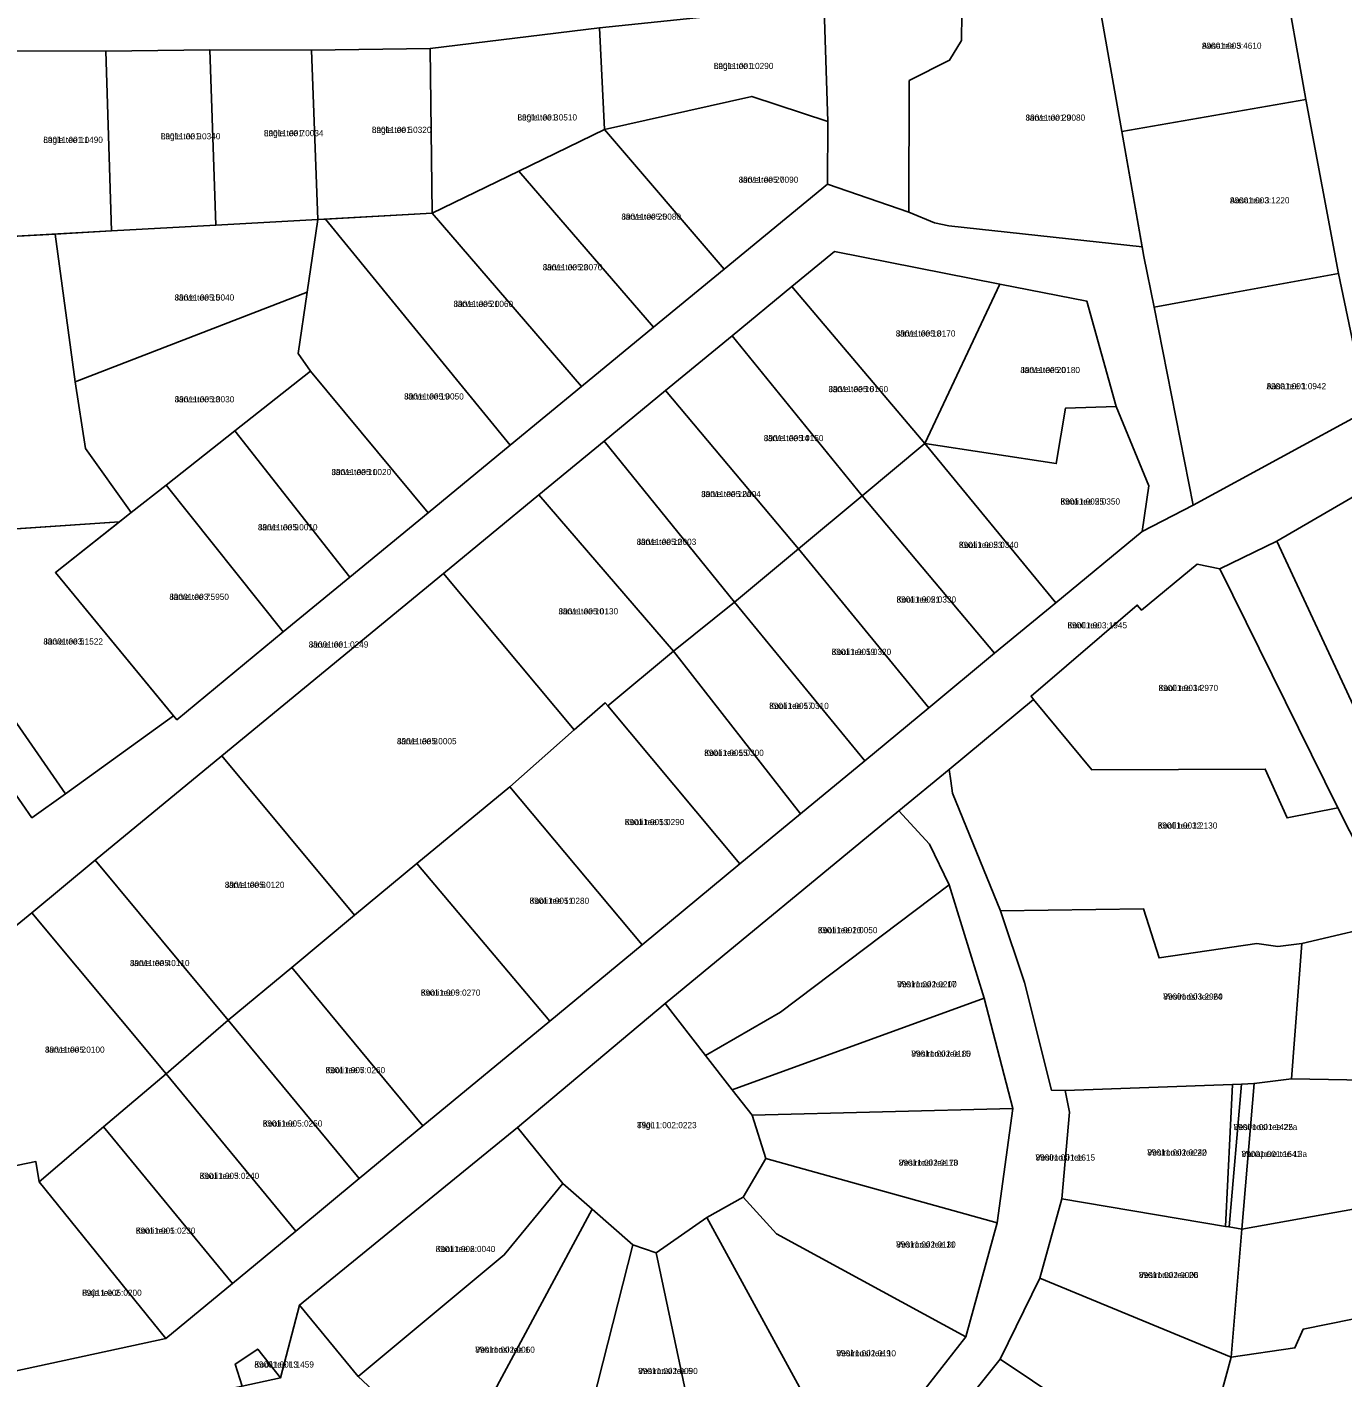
# Model space of a CAD drawing. Extents: x 526849 to 562296, y 6591741 to 6618546.
# Drawn here: x 545143.3 to 545463.3, y 6600894.1 to 6601222.5 of the extents above; entities that cross this region are included whole.
import ezdxf

# ---------------------------------------------------------------- set-up
doc = ezdxf.new("R2010")
doc.units = 0
for name, color, linetype in [('L_AADRESS', 7, 'Continuous'), ('PIIR', 7, 'Continuous'), ('TUNNUS', 7, 'Continuous')]:
    doc.layers.add(name, color=color, linetype=linetype)

msp = doc.modelspace()

# ---------------------------------------------------------------- linework, layer by layer
at = {"layer": 'PIIR'}
for points in [[(545337.28, 6601226.86), (545328.13, 6601227), (545282.64, 6601222.28), (545241.44, 6601217.26), (545212.59, 6601216.84), (545187.84, 6601216.97), (545162.51, 6601216.59), (545130.66, 6601216.72), (545122.59, 6601227.59), (545115.2, 6601233.19), (545114.82, 6601246.09), (545121.25, 6601240.53), (545130.46, 6601234.18), (545130.55, 6601231.32), (545136.85, 6601228.93), (545162.47, 6601230.01), (545187.27, 6601231.07), (545212.18, 6601232.16), (545236.99, 6601233.26), (545262.31, 6601234.39), (545287.11, 6601235.56), (545311.51, 6601236.68), (545336.86, 6601237.94)], [(545409.73, 6601197.06), (545404.04, 6601229.17), (545448.75, 6601237.34), (545454.53, 6601204.85)], [(545404.04, 6601229.17), (545409.73, 6601197.06), (545414.72, 6601169.01), (545367.66, 6601174.12), (545364.21, 6601174.87), (545357.95, 6601177.44), (545358.02, 6601209.47), (545367.84, 6601214.41), (545370.74, 6601219.19), (545370.81, 6601225.68)], [(545328.13, 6601227), (545337.28, 6601226.86), (545338.24, 6601199.49), (545319.68, 6601205.59), (545283.83, 6601197.54), (545282.64, 6601222.28)], [(545241.89, 6601177.22), (545241.44, 6601217.26), (545282.64, 6601222.28), (545283.83, 6601197.54), (545262.98, 6601187.44)], [(545163.92, 6601172.88), (545131.93, 6601171.09), (545130.66, 6601216.72), (545162.51, 6601216.59)], [(545187.84, 6601216.97), (545189.25, 6601174.3), (545163.92, 6601172.88), (545162.51, 6601216.59)], [(545187.84, 6601216.97), (545212.59, 6601216.84), (545214.11, 6601175.68), (545189.25, 6601174.3)], [(545241.44, 6601217.26), (545241.89, 6601177.22), (545214.11, 6601175.68), (545212.59, 6601216.84)], [(545283.83, 6601197.54), (545319.68, 6601205.59), (545338.24, 6601199.49), (545338.1, 6601184.28), (545312.98, 6601163.61)], [(545454.53, 6601204.85), (545462.48, 6601162.56), (545435.72, 6601157.63), (545417.6, 6601154.3), (545415.15, 6601166.64), (545409.73, 6601197.06)], [(545283.83, 6601197.54), (545312.98, 6601163.61), (545295.79, 6601149.47), (545262.98, 6601187.44)], [(545262.98, 6601187.44), (545295.79, 6601149.47), (545278.24, 6601135.03), (545241.89, 6601177.22)], [(545211.51, 6601158.01), (545155.03, 6601136.19), (545150.19, 6601172.11), (545163.92, 6601172.88), (545189.25, 6601174.3), (545214.11, 6601175.68)], [(545260.89, 6601120.75), (545240.95, 6601104.34), (545212.35, 6601138.76), (545209.32, 6601143.09), (545211.51, 6601158.01), (545214.11, 6601175.68), (545216, 6601175.78)], [(545278.24, 6601135.03), (545260.89, 6601120.75), (545216, 6601175.78), (545241.89, 6601177.22)], [(545339.85, 6601167.86), (545380.03, 6601159.97), (545361.79, 6601121.14), (545329.49, 6601159.34)], [(545417.6, 6601154.3), (545435.72, 6601157.63), (545462.48, 6601162.56), (545469.47, 6601129.21), (545427.15, 6601106.18)], [(545329.49, 6601159.34), (545361.79, 6601121.14), (545346.54, 6601108.43), (545314.97, 6601147.4)], [(545380.03, 6601159.97), (545401.23, 6601155.81), (545408.34, 6601130.2), (545396.01, 6601129.76), (545393.78, 6601116.3), (545361.79, 6601121.14)], [(545168.67, 6601104.35), (545157.54, 6601119.93), (545155.03, 6601136.19), (545211.51, 6601158.01), (545209.32, 6601143.09), (545212.35, 6601138.76), (545193.92, 6601124.23), (545177.17, 6601111.07)], [(545314.97, 6601147.4), (545346.54, 6601108.43), (545331.04, 6601095.52), (545298.74, 6601134.05)], [(545212.35, 6601138.76), (545240.95, 6601104.34), (545221.89, 6601088.66), (545193.92, 6601124.23)], [(545298.74, 6601134.05), (545331.04, 6601095.52), (545315.49, 6601082.57), (545283.77, 6601121.74)], [(545393.78, 6601116.3), (545396.01, 6601129.76), (545408.34, 6601130.2), (545416.29, 6601110.9), (545414.7, 6601099.79), (545393.68, 6601082.42), (545361.79, 6601121.14)], [(545607.38, 6601132.09), (545581.7, 6601119.76), (545549.89, 6601104.48), (545538.53, 6601097.13), (545503.38, 6601074.35), (545472.95, 6601054.64), (545470.37, 6601060.06), (545466.15, 6601057.32), (545447.5, 6601097.42), (545496.07, 6601125.65)], [(545193.92, 6601124.23), (545221.89, 6601088.66), (545205.67, 6601075.31), (545177.17, 6601111.07)], [(545283.77, 6601121.74), (545315.49, 6601082.57), (545300.67, 6601070.61), (545267.89, 6601108.67)], [(545361.79, 6601121.14), (545393.68, 6601082.42), (545378.81, 6601070.13), (545346.54, 6601108.43)], [(545168.67, 6601104.35), (545177.17, 6601111.07), (545205.67, 6601075.31), (545179.79, 6601053.95), (545150.25, 6601089.77)], [(545267.89, 6601108.67), (545300.67, 6601070.61), (545284.66, 6601057.32), (545284.02, 6601058.08), (545276.52, 6601051.47), (545244.68, 6601089.57)], [(545346.54, 6601108.43), (545378.81, 6601070.13), (545362.79, 6601056.89), (545331.04, 6601095.52)], [(545165.8, 6601102.08), (545150.25, 6601089.77), (545178.97, 6601054.95), (545152.66, 6601035.97), (545115.66, 6601089.34), (545117.32, 6601093.93), (545125.12, 6601099.37)], [(545125.12, 6601099.37), (545117.32, 6601093.93), (545115.66, 6601089.34), (545152.66, 6601035.97), (545144.53, 6601030.11), (545142.16, 6601033.5), (545121.61, 6601062.94), (545113.1, 6601075.39), (545097.96, 6601097.57), (545101.94, 6601097.83)], [(545331.04, 6601095.52), (545362.79, 6601056.89), (545347.2, 6601044), (545315.49, 6601082.57)], [(545388.3, 6601058.92), (545387.67, 6601059.72), (545413.53, 6601081.87), (545414.55, 6601080.6), (545428.1, 6601091.8), (545433.57, 6601090.64), (545462.36, 6601032.56), (545449.99, 6601030.09), (545444.64, 6601041.95), (545402.42, 6601041.8)], [(545190.72, 6601045.19), (545244.68, 6601089.57), (545276.52, 6601051.47), (545260.8, 6601037.61), (545238.23, 6601018.98), (545223.04, 6601006.43)], [(545300.67, 6601070.61), (545315.49, 6601082.57), (545347.2, 6601044), (545331.58, 6601031.1)], [(545300.67, 6601070.61), (545331.58, 6601031.1), (545316.79, 6601018.87), (545284.66, 6601057.32)], [(545284.02, 6601058.08), (545284.66, 6601057.32), (545316.79, 6601018.87), (545293.04, 6600999.24), (545260.8, 6601037.61), (545276.52, 6601051.47)], [(545388.3, 6601058.92), (545402.42, 6601041.8), (545444.64, 6601041.95), (545449.99, 6601030.09), (545462.36, 6601032.56), (545476.35, 6601004.89), (545453.55, 6600999.5), (545447.69, 6600998.76), (545442.58, 6600999.52), (545418.84, 6600996.04), (545415.06, 6601007.96), (545380.22, 6601007.48), (545368.56, 6601036.12), (545368.13, 6601039.07), (545367.72, 6601041.88)], [(545159.9, 6601019.84), (545190.72, 6601045.19), (545223.04, 6601006.43), (545207.75, 6600993.65), (545192.28, 6600980.86)], [(545260.8, 6601037.61), (545293.04, 6600999.24), (545270.56, 6600980.66), (545238.23, 6601018.98)], [(545355.5, 6601031.77), (545362.98, 6601023.71), (545367.72, 6601013.79), (545326.67, 6600982.79), (545308.47, 6600972.29), (545298.64, 6600984.92)], [(545159.9, 6601019.84), (545192.28, 6600980.86), (545177.22, 6600967.86), (545144.48, 6601007)], [(545238.23, 6601018.98), (545270.56, 6600980.66), (545239.69, 6600955.14), (545207.75, 6600993.65), (545223.04, 6601006.43)], [(545326.67, 6600982.79), (545367.72, 6601013.79), (545376.27, 6600986.21), (545314.97, 6600963.94), (545308.47, 6600972.29)], [(545386.09, 6600990.05), (545380.22, 6601007.48), (545415.06, 6601007.96), (545418.84, 6600996.04), (545442.58, 6600999.52), (545447.69, 6600998.76), (545453.55, 6600999.5), (545451.06, 6600966.58), (545441.94, 6600965.5), (545438.91, 6600965.29), (545436.67, 6600965.19), (545395.96, 6600963.77), (545392.61, 6600963.87)], [(545145.48, 6600946.48), (545136.37, 6600944.64), (545135.96, 6600961.63), (545118.2, 6600985.54), (545144.48, 6601007), (545177.22, 6600967.86), (545161.96, 6600954.93), (545146.29, 6600941.56)], [(545476.35, 6601004.89), (545492.49, 6600973.43), (545495.88, 6600965.82), (545451.06, 6600966.58), (545453.55, 6600999.5)], [(545239.69, 6600955.14), (545224.19, 6600942.33), (545192.28, 6600980.86), (545207.75, 6600993.65)], [(545262.65, 6600954.73), (545298.64, 6600984.92), (545308.47, 6600972.29), (545314.97, 6600963.94), (545319.79, 6600957.74), (545323.13, 6600947.26), (545317.58, 6600937.84), (545308.76, 6600932.88), (545296.47, 6600924.27), (545290.79, 6600926.2), (545280.86, 6600934.92), (545273.71, 6600941.18)], [(545376.27, 6600986.21), (545382.2, 6600963.45), (545383.27, 6600959.36), (545319.79, 6600957.74), (545314.97, 6600963.94)], [(545177.22, 6600967.86), (545192.28, 6600980.86), (545224.19, 6600942.33), (545208.72, 6600929.55)], [(545208.72, 6600929.55), (545193.31, 6600916.82), (545161.96, 6600954.93), (545177.22, 6600967.86)], [(545396.99, 6600958.47), (545395.96, 6600963.77), (545436.67, 6600965.19), (545434.99, 6600930.68), (545395.18, 6600937.39)], [(545435.85, 6600930.59), (545434.99, 6600930.68), (545436.67, 6600965.19), (545438.91, 6600965.29)], [(545441.94, 6600965.5), (545438.98, 6600930.02), (545435.85, 6600930.59), (545438.91, 6600965.29)], [(545495.88, 6600965.82), (545496.99, 6600963.33), (545500.72, 6600953.68), (545502.73, 6600945.79), (545503.67, 6600941.66), (545438.98, 6600930.02), (545441.94, 6600965.5), (545451.06, 6600966.58)], [(545379.41, 6600931.55), (545323.13, 6600947.26), (545319.79, 6600957.74), (545383.27, 6600959.36)], [(545161.96, 6600954.93), (545193.31, 6600916.82), (545177.09, 6600903.41), (545146.29, 6600941.56)], [(545262.65, 6600954.73), (545273.71, 6600941.18), (545259.47, 6600923.76), (545223.95, 6600894.2), (545209.63, 6600911.51)], [(545137.32, 6600894.8), (545136.37, 6600944.64), (545145.48, 6600946.48), (545146.29, 6600941.56), (545177.09, 6600903.41)], [(545371.81, 6600903.84), (545325.71, 6600928.92), (545317.58, 6600937.84), (545323.13, 6600947.26), (545379.41, 6600931.55)], [(545247.25, 6600872.46), (545223.95, 6600894.2), (545259.47, 6600923.76), (545273.71, 6600941.18), (545280.86, 6600934.92)], [(545503.67, 6600941.66), (545505.59, 6600933.23), (545507.54, 6600916.6), (545453.92, 6600905.74), (545451.89, 6600901.13), (545436.36, 6600898.87), (545438.98, 6600930.02)], [(545358.64, 6600887.08), (545339.45, 6600876.77), (545308.76, 6600932.88), (545317.58, 6600937.84), (545325.71, 6600928.92), (545371.81, 6600903.84)], [(545438.98, 6600930.02), (545436.36, 6600898.87), (545389.82, 6600918.09), (545395.18, 6600937.39), (545434.99, 6600930.68), (545435.85, 6600930.59)], [(545280.86, 6600934.92), (545290.79, 6600926.2), (545274.83, 6600863.73), (545264.86, 6600865.58), (545247.25, 6600872.46)], [(545339.45, 6600876.77), (545309.27, 6600863.86), (545296.47, 6600924.27), (545308.76, 6600932.88)], [(545309.27, 6600863.86), (545274.83, 6600863.73), (545290.79, 6600926.2), (545296.47, 6600924.27)], [(545380.13, 6600898.44), (545389.82, 6600918.09), (545436.36, 6600898.87), (545427.58, 6600866.61)], [(545436.36, 6600898.87), (545451.89, 6600901.13), (545453.92, 6600905.74), (545507.54, 6600916.6), (545522.5, 6600813.01), (545458.06, 6600799.88), (545450.9, 6600805.53), (545446.05, 6600804.87), (545407.32, 6600825.01), (545411.94, 6600838.8), (545418.48, 6600856.41), (545427.58, 6600866.61)], [(545205.01, 6600893.85), (545195.69, 6600891.85), (545194, 6600897.2), (545199.46, 6600900.86)], [(545397.48, 6600852.38), (545382.89, 6600866.06), (545366.54, 6600881.4), (545380.13, 6600898.44), (545427.58, 6600866.61), (545418.48, 6600856.41), (545411.94, 6600838.8)]]:
    msp.add_lwpolyline(points, close=True, dxfattribs=at)
for points in [[(545464.2, 6601238.02), (545470.1, 6601205.59), (545476.2, 6601172.11), (545481.63, 6601142.34), (545485.7, 6601139.69), (545487.54, 6601138.34), (545479.21, 6601134.38), (545469.47, 6601129.21), (545462.48, 6601162.56), (545454.53, 6601204.85), (545448.75, 6601237.34)], [(545370.81, 6601225.68), (545370.74, 6601219.19), (545367.84, 6601214.41), (545358.02, 6601209.47), (545357.95, 6601177.44), (545338.1, 6601184.28), (545338.24, 6601199.49), (545337.28, 6601226.86)], [(545137.32, 6600894.8), (545177.09, 6600903.41), (545193.31, 6600916.82), (545208.72, 6600929.55), (545224.19, 6600942.33), (545239.69, 6600955.14), (545270.56, 6600980.66), (545293.04, 6600999.24), (545316.79, 6601018.87), (545331.58, 6601031.1), (545347.2, 6601044), (545362.79, 6601056.89), (545378.81, 6601070.13), (545393.68, 6601082.42), (545414.7, 6601099.79), (545427.15, 6601106.18), (545469.47, 6601129.21), (545479.21, 6601134.38), (545487.54, 6601138.34), (545517.17, 6601152.47), (545526.31, 6601157.4), (545648.79, 6601222.78)], [(545668.62, 6601209.84), (545634.89, 6601198.43), (545496.07, 6601125.65), (545447.5, 6601097.42), (545433.57, 6601090.64), (545428.1, 6601091.8), (545414.55, 6601080.6), (545413.53, 6601081.87), (545387.67, 6601059.72), (545388.3, 6601058.92), (545367.72, 6601041.88), (545355.5, 6601031.77), (545298.64, 6600984.92), (545262.65, 6600954.73), (545209.63, 6600911.51), (545205.01, 6600893.85), (545199.46, 6600900.86), (545194, 6600897.2), (545195.69, 6600891.85), (545160.32, 6600884.19), (545153.37, 6600882.68), (545138.28, 6600879.43)], [(545142.16, 6601033.5), (545144.53, 6601030.11), (545152.66, 6601035.97), (545178.97, 6601054.95), (545179.79, 6601053.95), (545205.67, 6601075.31), (545221.89, 6601088.66), (545240.95, 6601104.34), (545260.89, 6601120.75), (545278.24, 6601135.03), (545295.79, 6601149.47), (545312.98, 6601163.61), (545338.1, 6601184.28), (545357.95, 6601177.44), (545364.21, 6601174.87), (545367.66, 6601174.12), (545414.72, 6601169.01), (545415.15, 6601166.64), (545417.6, 6601154.3), (545427.15, 6601106.18), (545414.7, 6601099.79), (545416.29, 6601110.9), (545408.34, 6601130.2), (545401.23, 6601155.81), (545380.03, 6601159.97), (545339.85, 6601167.86), (545329.49, 6601159.34), (545314.97, 6601147.4), (545298.74, 6601134.05), (545283.77, 6601121.74), (545267.89, 6601108.67), (545244.68, 6601089.57), (545190.72, 6601045.19), (545159.9, 6601019.84), (545144.48, 6601007), (545118.2, 6600985.54)], [(545131.93, 6601171.09), (545150.19, 6601172.11), (545155.03, 6601136.19), (545157.54, 6601119.93), (545168.67, 6601104.35), (545165.8, 6601102.08), (545101.94, 6601097.83)], [(545476.35, 6601004.89), (545462.36, 6601032.56), (545433.57, 6601090.64), (545447.5, 6601097.42), (545466.15, 6601057.32)], [(545358.64, 6600887.08), (545371.81, 6600903.84), (545379.41, 6600931.55), (545383.27, 6600959.36), (545382.2, 6600963.45), (545376.27, 6600986.21), (545367.72, 6601013.79), (545362.98, 6601023.71), (545355.5, 6601031.77), (545367.72, 6601041.88), (545368.13, 6601039.07), (545368.56, 6601036.12), (545380.22, 6601007.48), (545386.09, 6600990.05), (545392.61, 6600963.87), (545395.96, 6600963.77), (545396.99, 6600958.47), (545395.18, 6600937.39), (545389.82, 6600918.09), (545380.13, 6600898.44), (545366.54, 6600881.4)], [(545205.01, 6600893.85), (545209.63, 6600911.51), (545223.95, 6600894.2), (545247.25, 6600872.46)]]:
    msp.add_lwpolyline(points, dxfattribs=at)

# ---------------------------------------------------------------- texts
at = {"layer": 'L_AADRESS'}
for s, p in [('Aasa tee 5', (545429.25, 6601217.2)), ('Lagle tee 1', (545310.46, 6601212.27)), ('Lagle tee 5', (545227.24, 6601196.73)), ('Lagle tee 3', (545262.68, 6601199.75)), ('Järve tee 29', (545386.34, 6601199.7)), ('Lagle tee 11', (545147.29, 6601194.3)), ('Lagle tee 9', (545175.88, 6601195.17)), ('Lagle tee 7', (545200.98, 6601195.93)), ('Järve tee 27', (545316.52, 6601184.6)), ('Aasa tee 3', (545436.06, 6601179.58)), ('Järve tee 25', (545287.98, 6601175.61)), ('Järve tee 23', (545268.84, 6601163.3)), ('Järve tee 15', (545179.25, 6601155.94)), ('Järve tee 21', (545247.12, 6601154.39)), ('Järve tee 18', (545354.76, 6601147.19)), ('Järve tee 20', (545385.07, 6601138.3)), ('Aasa tee 1', (545444.97, 6601134.37)), ('Järve tee 13', (545179.27, 6601131.18)), ('Järve tee 19', (545235.11, 6601131.87)), ('Järve tee 16', (545338.38, 6601133.66)), ('Järve tee 14', (545322.64, 6601121.74)), ('Järve tee 11', (545217.44, 6601113.48)), ('Järve tee 12a', (545307.41, 6601108.13)), ('Kooli tee 25', (545394.82, 6601106.31)), ('Järve tee 9', (545199.53, 6601100.05)), ('Järve tee 12', (545291.69, 6601096.5)), ('Kooli tee 23', (545370.11, 6601095.75)), ('Järve tee 7', (545177.96, 6601083.12)), ('Kooli tee 21', (545354.93, 6601082.47)), ('Järve tee 10', (545272.68, 6601079.59)), ('Kooli tee', (545396.53, 6601076.2)), ('Järve tee 5', (545147.31, 6601072.26)), ('Järve tee', (545211.9, 6601071.52)), ('Kooli tee 19', (545339.14, 6601069.73)), ('Kooli tee 14', (545418.69, 6601060.95)), ('Kooli tee 17', (545323.94, 6601056.59)), ('Järve tee 8', (545233.36, 6601048)), ('Kooli tee 15', (545308.12, 6601045.17)), ('Kooli tee 13', (545288.79, 6601028.33)), ('Kooli tee 12', (545418.5, 6601027.48)), ('Järve tee 6', (545191.47, 6601013.06)), ('Kooli tee 11', (545265.63, 6601009.18)), ('Kooli tee 10', (545335.78, 6601002.03)), ('Järve tee 4', (545168.38, 6600994.03)), ('Kooli tee 9', (545239.16, 6600986.83)), ('Vesiroosi tee 17', (545355.08, 6600988.87)), ('Vesiroosi tee 24', (545419.83, 6600985.87)), ('Järve tee 2', (545147.71, 6600972.96)), ('Vesiroosi tee 15', (545358.53, 6600971.98)), ('Kooli tee 7', (545215.98, 6600967.98)), ('Kooli tee 5', (545200.7, 6600954.99)), ('Tiigi', (545291.78, 6600954.6)), ('Vesiroosi tee 22a', (545436.95, 6600954.13)), ('Vesiroosi tee 22', (545415.96, 6600947.94)), ('Vanapere tee 13a', (545438.89, 6600947.58)), ('Vesiroosi tee 13', (545355.47, 6600945.46)), ('Vesiroosi tee', (545388.75, 6600946.72)), ('Kooli tee 3', (545185.34, 6600942.25)), ('Kooli tee 1', (545169.8, 6600928.92)), ('Kooli tee 6', (545242.78, 6600924.46)), ('Vesiroosi tee 11', (545354.83, 6600925.55)), ('Vesiroosi tee 20', (545413.91, 6600918.13)), ('Raja tee 2', (545156.73, 6600913.82)), ('Vesiroosi tee 1', (545252.41, 6600899.96)), ('Vesiroosi tee 9', (545340.29, 6600899.1)), ('Kooli tee L3', (545198.65, 6600896.36)), ('Vesiroosi tee 5', (545292.05, 6600894.78))]:
    msp.add_text(s, height=1.5, dxfattribs=at).set_placement(p)
at = {"layer": 'TUNNUS'}
for s, p in [('89001:003:4610', (545429.25, 6601217.2)), ('89011:001:0290', (545310.46, 6601212.27)), ('89011:001:0320', (545227.24, 6601196.73)), ('89011:001:0510', (545262.68, 6601199.75)), ('89011:001:0080', (545386.34, 6601199.7)), ('89011:001:0490', (545147.29, 6601194.3)), ('89011:001:0340', (545175.88, 6601195.17)), ('89011:001:0034', (545200.98, 6601195.93)), ('89011:005:0090', (545316.52, 6601184.6)), ('89001:003:1220', (545436.06, 6601179.58)), ('89011:005:0080', (545287.98, 6601175.61)), ('89011:005:0070', (545268.84, 6601163.3)), ('89011:005:0040', (545179.25, 6601155.94)), ('89011:005:0060', (545247.12, 6601154.39)), ('89011:005:0170', (545354.76, 6601147.19)), ('89011:005:0180', (545385.07, 6601138.3)), ('89001:003:0942', (545444.97, 6601134.37)), ('89011:005:0030', (545179.27, 6601131.18)), ('89011:005:0050', (545235.11, 6601131.87)), ('89011:005:0160', (545338.38, 6601133.66)), ('89011:005:0150', (545322.64, 6601121.74)), ('89011:005:0020', (545217.44, 6601113.48)), ('89011:005:0004', (545307.41, 6601108.13)), ('89011:005:0350', (545394.82, 6601106.31)), ('89011:005:0010', (545199.53, 6601100.05)), ('89011:005:0003', (545291.69, 6601096.5)), ('89011:005:0340', (545370.11, 6601095.75)), ('89001:003:5950', (545177.96, 6601083.12)), ('89011:005:0330', (545354.93, 6601082.47)), ('89011:005:0130', (545272.68, 6601079.59)), ('89001:003:1945', (545396.53, 6601076.2)), ('89001:003:1522', (545147.31, 6601072.26)), ('89001:001:0249', (545211.9, 6601071.52)), ('89011:005:0320', (545339.14, 6601069.73)), ('89001:003:2970', (545418.69, 6601060.95)), ('89011:005:0310', (545323.94, 6601056.59)), ('89011:005:0005', (545233.36, 6601048)), ('89011:005:0300', (545308.12, 6601045.17)), ('89011:005:0290', (545288.79, 6601028.33)), ('89001:003:2130', (545418.5, 6601027.48)), ('89011:005:0120', (545191.47, 6601013.06)), ('89011:005:0280', (545265.63, 6601009.18)), ('89011:002:0050', (545335.78, 6601002.03)), ('89011:005:0110', (545168.38, 6600994.03)), ('89011:005:0270', (545239.16, 6600986.83)), ('89011:002:0200', (545355.08, 6600988.87)), ('89001:003:2960', (545419.83, 6600985.87)), ('89011:005:0100', (545147.71, 6600972.96)), ('89011:002:0180', (545358.53, 6600971.98)), ('89011:005:0260', (545215.98, 6600967.98)), ('89011:005:0250', (545200.7, 6600954.99)), ('89011:002:0223', (545291.78, 6600954.6)), ('89001:001:1425', (545436.95, 6600954.13)), ('89011:002:0240', (545415.96, 6600947.94)), ('89001:001:1641', (545438.89, 6600947.58)), ('89011:002:0170', (545355.47, 6600945.46)), ('89001:001:1615', (545388.75, 6600946.72)), ('89011:005:0240', (545185.34, 6600942.25)), ('89011:005:0230', (545169.8, 6600928.92)), ('89011:002:0040', (545242.78, 6600924.46)), ('89011:002:0130', (545354.83, 6600925.55)), ('89011:002:0006', (545413.91, 6600918.13)), ('89011:005:0200', (545156.73, 6600913.82)), ('89011:002:0060', (545252.41, 6600899.96)), ('89011:002:0110', (545340.29, 6600899.1)), ('89001:001:1459', (545198.65, 6600896.36)), ('89011:002:0090', (545292.05, 6600894.78))]:
    msp.add_text(s, height=1.5, dxfattribs=at).set_placement(p)

doc.saveas('drawing.dxf')
